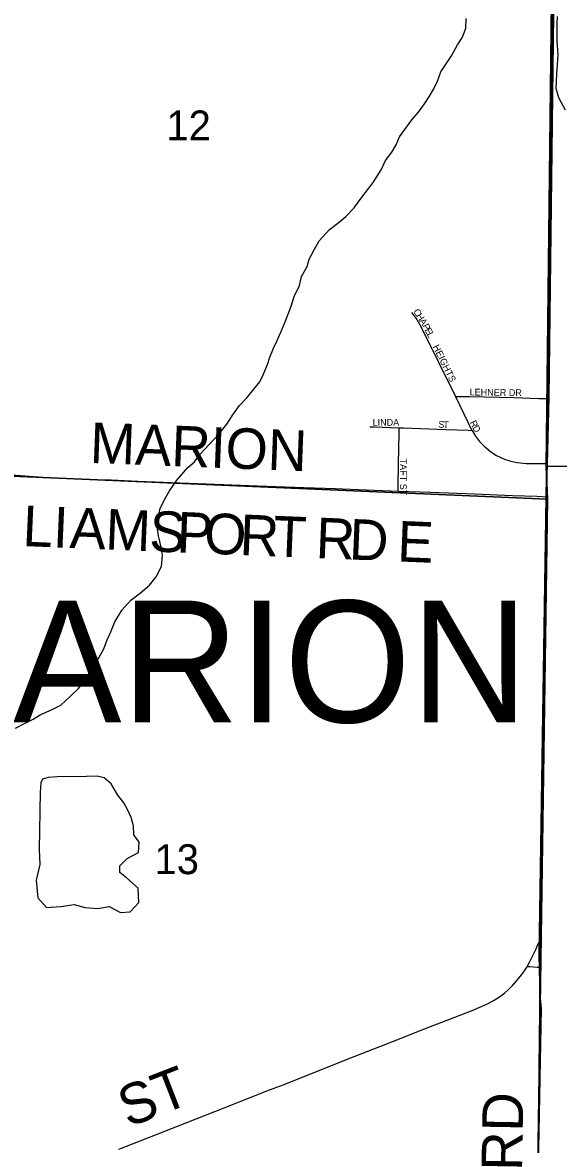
# Model space of a CAD drawing. Extents: x 1584893 to 1934202, y 663575 to 1091909.
# Drawn here: x 1805405 to 1809370, y 948170 to 956462 of the extents above; entities that cross this region are included whole.
import ezdxf

# ---------------------------------------------------------------- set-up
doc = ezdxf.new("R2010")
doc.units = 0
for name, color, linetype in [('GM_X_County_Road', 7, 'Continuous'), ('GM_X_County_Road_Text', 7, 'Continuous'), ('GM_X_Minor_Lake', 7, 'Continuous'), ('GM_X_Minor_River', 7, 'Continuous'), ('GM_X_Section', 7, 'Continuous'), ('GM_X_Section_Text', 7, 'Continuous'), ('GM_X_Township', 7, 'Continuous'), ('GM_X_Township_Subdivision', 7, 'Continuous'), ('GM_X_Township_Subdivision_Text', 7, 'Continuous'), ('GM_X_Township_Text', 7, 'Continuous')]:
    doc.layers.add(name, color=color, linetype=linetype)

msp = doc.modelspace()

# ---------------------------------------------------------------- linework, layer by layer
at = {"layer": 'GM_X_County_Road'}
for points in [[(1809325.6, 956345.8), (1809329.3, 956621.1), (1809348.3, 958034.7), (1809355.6, 958526.9), (1809355.9, 958554.1)], [(1809288.7, 953683.3), (1809301, 954590), (1809314.1, 955574.2), (1809325.1, 956312.4), (1809325.6, 956345.8)], [(1809282.1, 953202), (1809285.4, 953442.6), (1809288.7, 953683.3)], [(1804970.6, 953175.3), (1805034, 953162.6), (1805163.1, 953140.3), (1805244.2, 953129.1), (1805358.2, 953117), (1805554.3, 953101.6), (1805685.2, 953095.5), (1805957.7, 953085.3)], [(1809278.7, 952957.5), (1809280.8, 953104.7), (1809281.1, 953130.1), (1809282.1, 953202)], [(1805957.7, 953085.3), (1806062.3, 953081.4), (1806258.9, 953073.5), (1806504.8, 953063.7), (1806767, 953053.4), (1807144, 953038.8), (1807488.2, 953025.1), (1807717.7, 953018.2), (1807946.9, 953008), (1808127, 953001.7), (1808184.1, 952999.7)], [(1808184.1, 952999.7), (1808422, 952991.2), (1808749.8, 952978.3), (1809028.4, 952967.4), (1809208.8, 952961), (1809248.1, 952959.1), (1809278.7, 952957.5)], [(1809251.3, 950419.2), (1809251.9, 950439.7), (1809251.7, 950719.3), (1809263.3, 951867), (1809273.4, 952579.1), (1809278.7, 952957.5)], [(1809238, 949691.5), (1809239.9, 949864.8), (1809246.1, 950258.8), (1809251.3, 950419.2)], [(1809138.5, 949486.2), (1809155.7, 949518), (1809177.8, 949561.9), (1809201.3, 949612.4), (1809215.6, 949644.6), (1809238, 949691.5)], [(1809235.8, 949480.8), (1809237.2, 949615.7), (1809238, 949691.5)], [(1806117.4, 948136.5), (1806377.3, 948237.9), (1806621.7, 948333.8), (1806896.7, 948441.8), (1807064.5, 948508.5), (1807233, 948573.4), (1807340.6, 948613.5), (1807691, 948753.6), (1807858.7, 948820.7), (1808195.1, 948951.7), (1808347.7, 949012.4), (1808730.6, 949159.9), (1808806, 949191.6), (1808850.3, 949212.6), (1808893.3, 949236), (1808934.5, 949262.2), (1808973.3, 949291.8), (1808997.8, 949313.2), (1809032.5, 949347.6), (1809064.8, 949384.4), (1809105, 949435.9), (1809132.6, 949476.3), (1809138.5, 949486.2)], [(1809138.5, 949486.2), (1809158.3, 949485.1), (1809212.3, 949482.1), (1809235.8, 949480.8)], [(1809215.7, 947612.9), (1809215.6, 947668), (1809218.7, 947930.4), (1809227.1, 948734.1), (1809232.2, 949160.6), (1809232.8, 949211.8), (1809235.3, 949439.4), (1809235.8, 949480.8)]]:
    msp.add_lwpolyline(points, dxfattribs=at)
at = {"layer": 'GM_X_Minor_Lake'}
for points in [[(1805537.7, 950775.1), (1805530.1, 950350.9), (1805533.7, 950238.8), (1805507.2, 950122.9), (1805518.7, 949992.7), (1805584.5, 949922.4), (1805688.6, 949928), (1805788.7, 949943.7), (1805868.7, 949921.4), (1805962.8, 949915), (1806046.9, 949928.7), (1806130.8, 949884.3), (1806202.8, 949890.1), (1806265.1, 949957.9), (1806261.6, 950065.9), (1806175.8, 950140.3), (1806125.9, 950180.5), (1806126.1, 950230.5), (1806180.3, 950284.4), (1806264.6, 950328.1), (1806268.9, 950404.1), (1806229, 950458.3), (1806227.3, 950526.3), (1806209.5, 950586.4), (1806185.7, 950640.6), (1806155.9, 950694.7), (1806110.1, 950752.9), (1806062.3, 950835.2), (1806010.5, 950879.4), (1805958.5, 950891.6), (1805878.4, 950889.9)], [(1805878.4, 950889.9), (1805661.4, 950886.7), (1805594.9, 950883.2), (1805554.1, 950869.6), (1805540.4, 950842.3), (1805537.7, 950775.1)]]:
    msp.add_lwpolyline(points, dxfattribs=at)
at = {"layer": 'GM_X_Minor_River'}
for points in [[(1806450.6, 952926.9), (1806493, 953000.8), (1806547.3, 953078.6), (1806627.7, 953172.4), (1806677.9, 953216.2), (1806716.2, 953270.1), (1806786.5, 953343.8), (1806854.8, 953417.6), (1806917.2, 953493.4), (1806961.5, 953563.3), (1807011.8, 953631.2), (1807064, 953689), (1807116.3, 953752.8), (1807160.5, 953806.7), (1807186.8, 953858.6), (1807217.1, 953934.5), (1807235.3, 953988.5), (1807261.6, 954054.5), (1807289.8, 954112.4), (1807324.1, 954190.3), (1807348.4, 954250.2), (1807372.7, 954314.2), (1807392.9, 954366.1), (1807415.2, 954436.1), (1807453.5, 954518), (1807469.8, 954586), (1807510.1, 954657.9), (1807526.3, 954711.8), (1807562.6, 954781.7), (1807600.9, 954847.6), (1807677.3, 954931.4), (1807737.5, 954979.2), (1807797.7, 955029), (1807858, 955092.8), (1807902.3, 955154.7), (1807942.5, 955206.5), (1807998.8, 955280.4), (1808057.2, 955374.2), (1808089.5, 955442.1), (1808137.8, 955504), (1808170, 955557.9), (1808194.3, 955617.8), (1808232.5, 955671.7), (1808284.8, 955743.6), (1808335.1, 955799.4), (1808379.3, 955861.3), (1808415.6, 955917.2), (1808447.8, 955971.1), (1808474.1, 956029), (1808500.3, 956096.9), (1808544.6, 956162.8), (1808578.9, 956214.7), (1808623.2, 956296.6), (1808659.5, 956354.5), (1808683.7, 956420.5), (1808688, 956492.5)], [(1809360.1, 956505.4), (1809357.3, 956451.4), (1809358.3, 956375.3), (1809357.6, 956323.3), (1809364.2, 956223.2), (1809359.1, 956151.2), (1809356.1, 956079.2), (1809351.4, 956027.2), (1809350.7, 955977.2), (1809369.8, 955908.9), (1809418.5, 955816.2)], [(1805355.4, 951248.1), (1805421.6, 951281.9), (1805483.7, 951313.6), (1805535.9, 951345.5), (1805630.1, 951387.1), (1805688.3, 951416.9), (1805764.6, 951486.7), (1805820.9, 951540.5), (1805883.2, 951624.3), (1805927.5, 951698.2), (1805969.8, 951766), (1806008.1, 951833.9), (1806032.4, 951899.9), (1806058.7, 951959.8), (1806088.9, 952031.8), (1806143.3, 952121.6), (1806207.7, 952193.4), (1806277.9, 952247.1), (1806344.2, 952302.9), (1806394.4, 952364.8), (1806432.8, 952440.7), (1806441.1, 952524.7), (1806431.3, 952584.8), (1806411.6, 952668.9), (1806401.9, 952735), (1806406.1, 952799), (1806424.4, 952871), (1806450.6, 952926.9)]]:
    msp.add_lwpolyline(points, dxfattribs=at)
at = {"layer": 'GM_X_Section'}
for points in [[(1804044, 958469.8), (1809339.6, 958558.9), (1809279, 953181.1), (1809287.5, 952939), (1803891.8, 953170.2)], [(1809339.6, 958558.9), (1815495.1, 958576.6), (1815412.5, 953201.3), (1809279, 953181.1)], [(1803891.8, 953170.2), (1809287.5, 952939), (1809214, 947834.3), (1809209.1, 947678.4), (1803831.3, 947571.5)], [(1809279, 953181.1), (1815412.5, 953201.3), (1815283.2, 947814.9), (1809214, 947834.3), (1809287.5, 952939)]]:
    msp.add_lwpolyline(points, close=True, dxfattribs=at)
at = {"layer": 'GM_X_Township'}
for points in [[(1809357.8, 958555.1), (1809297.8, 953687.2), (1809284.8, 953200.4), (1809277.6, 952953.2), (1809226.3, 949572.9), (1809235.3, 949251.8), (1809240.4, 949177), (1809212, 947616.2), (1809216.6, 947094.9), (1809156.3, 943120.4), (1809131.1, 940774.6), (1809083.5, 935995.2), (1809030.3, 931794.3), (1808903.8, 931791.8), (1806844.2, 931808.6), (1797034, 931881.5), (1791447, 931895.4), (1789687.2, 931893.8), (1788575, 931901.3), (1785087, 931925), (1779693.4, 931998.1), (1779120.8, 932011.6), (1776887.5, 932016)], [(1814866.6, 931692), (1810616.4, 931766.5), (1809030.3, 931794.3), (1809083.5, 935995.2), (1809131.1, 940774.6), (1809156.3, 943120.4), (1809216.6, 947094.9), (1809212, 947616.2), (1809240.4, 949177), (1809235.3, 949251.8), (1809226.3, 949572.9), (1809277.6, 952953.2), (1809284.8, 953200.4), (1809297.8, 953687.2), (1809357.8, 958555.1)]]:
    msp.add_lwpolyline(points, dxfattribs=at)
at = {"layer": 'GM_X_Township_Subdivision'}
for points in [[(1808281.8, 954317.9), (1808292.8, 954305.8), (1808321.9, 954266.4), (1808354.7, 954209.9), (1808607.1, 953697.3)], [(1808607.1, 953697.3), (1808628.6, 953697.6), (1808711.4, 953698.7), (1809042.7, 953690), (1809224.9, 953684.3), (1809258.1, 953683.8), (1809288.7, 953683.3)], [(1808607.1, 953697.3), (1808730, 953447.8)], [(1807975.4, 953474.2), (1808008.5, 953473.4), (1808191, 953467.1)], [(1808184.1, 952999.7), (1808184.7, 953033.7), (1808187.6, 953197.9), (1808190.5, 953427.9), (1808191, 953467.1)], [(1808191, 953467.1), (1808223.3, 953465.9), (1808537.2, 953453.3), (1808702.5, 953448.6), (1808730, 953447.8)], [(1808730, 953447.8), (1808730.4, 953447), (1808756.1, 953405.3), (1808785.6, 953366.1), (1808819.5, 953330.7), (1808870.3, 953289.6), (1808911.7, 953263.3), (1808970.9, 953235.6), (1809017.3, 953219.8), (1809065.2, 953209.2), (1809130.3, 953203), (1809244.7, 953202.2), (1809282.1, 953202)]]:
    msp.add_lwpolyline(points, dxfattribs=at)

# ---------------------------------------------------------------- texts
at = {"layer": 'GM_X_County_Road_Text'}
for s, rotation, p in [('MARION', 357.79725, (1805901, 953207.4)), ('L', 357.50284, (1805402.7, 952593.7)), ('I', 357.59206, (1805627.4, 952583.9)), ('A', 357.6431, (1805750.8, 952578.7)), ('M', 357.65991, (1806014.7, 952567.9)), ('S', 357.65698, (1806340, 952554.6)), ('P', 357.66228, (1806542.3, 952546.3)), ('O', 357.65712, (1806744.5, 952538.1)), ('R', 357.66167, (1807008.3, 952527.3)), ('T', 357.65937, (1807254.5, 952517.2)), ('R', 357.6576, (1807571, 952504.3)), ('D', 357.66186, (1807817.3, 952494.2)), ('E', 357.65937, (1808173.4, 952479.6)), ('ST', 21.25039, (1806187.6, 948293.6)), ('RD', 89.01275, (1809100.1, 947974.3))]:
    msp.add_text(s, height=300, rotation=rotation, dxfattribs=at).set_placement(p)
at = {"layer": 'GM_X_Section_Text'}
for s, p in [('12', (1806470.3, 955590.7)), ('13', (1806382.2, 950168.2))]:
    msp.add_text(s, height=221, rotation=0.00001, dxfattribs=at).set_placement(p)
at = {"layer": 'GM_X_Township_Subdivision_Text'}
for s, rotation, p in [('C', 302.57179, (1808293.2, 954326.6)), ('H', 302.56844, (1808314.5, 954293.2)), ('A', 302.01697, (1808338.1, 954256.2)), ('P', 298.91133, (1808361.1, 954219.6)), ('E', 297.64022, (1808377.9, 954189)), ('L', 297.55492, (1808394.3, 954157.8)), ('HEIGHTS', 296.13126, (1808438.9, 954066)), ('LEHNER DR', 359.27516, (1808712.2, 953705.9)), ('LINDA', 0.00001, (1807994.9, 953481.7)), ('S', 355.84432, (1808479.6, 953468.5)), ('T', 357.289, (1808516.1, 953465.8)), ('R', 295.85908, (1808711.9, 953506.8)), ('D', 300.39577, (1808731.2, 953467.4)), ('TAFT ST', 270, (1808197.9, 953239.1))]:
    msp.add_text(s, height=50, rotation=rotation, dxfattribs=at).set_placement(p)
at = {"layer": 'GM_X_Township_Text'}
msp.add_text('MARION', height=900, rotation=0.00001, dxfattribs=at).set_placement((1804333.1, 951289.5))

doc.saveas('drawing.dxf')
